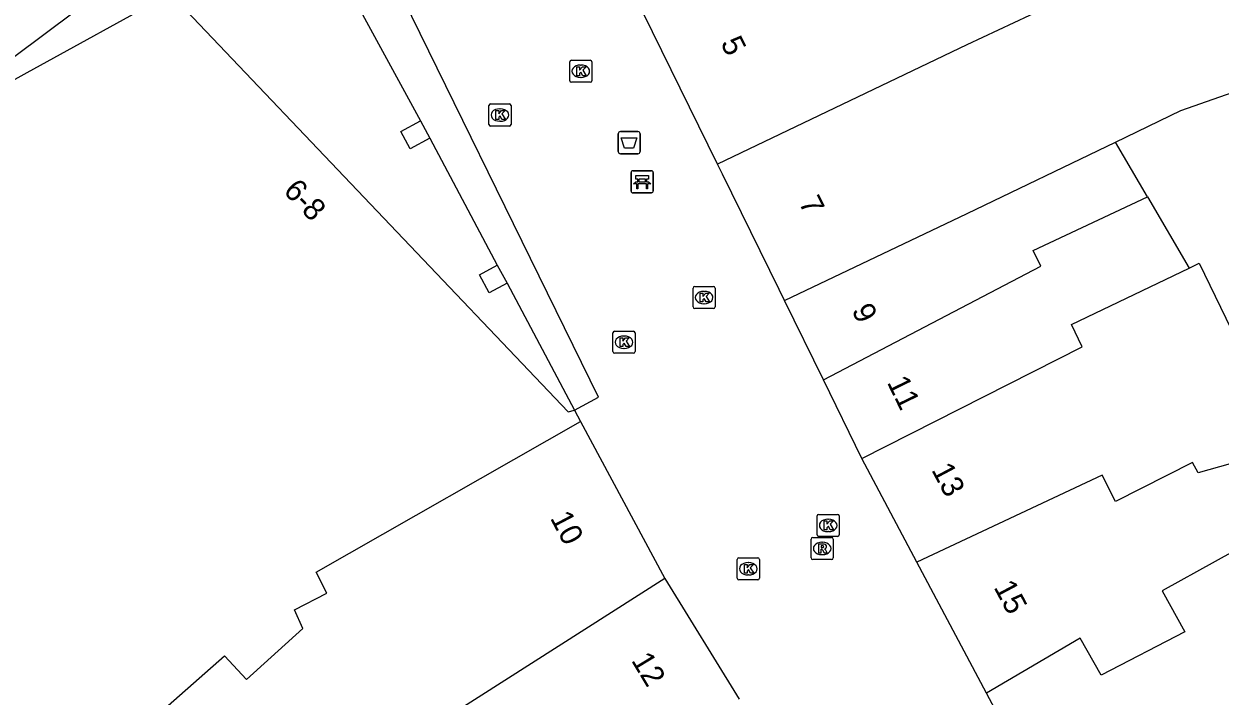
# Model space of a CAD drawing. Extents: x 161087 to 161922, y 382574 to 383873.
# Drawn here: x 161263.5 to 161317.6, y 383315.9 to 383346.3 of the extents above; entities that cross this region are included whole.
import ezdxf

# ---------------------------------------------------------------- set-up
doc = ezdxf.new("R2010")
doc.units = 0
for name, color, linetype in [('IMGEO_Afvalbak', 7, 'Continuous'), ('IMGEO_Bank', 7, 'Continuous'), ('IMGEO_Kolk', 7, 'Continuous'), ('IMGEO_Pand', 7, 'Continuous'), ('IMGEO_Pand_nummerreeks', 7, 'Continuous'), ('IMGEO_Pand_overbouw', 7, 'Continuous'), ('IMGEO_Rioolput', 7, 'Continuous'), ('IMGEO_Voetgangersgebied_open', 7, 'Continuous')]:
    doc.layers.add(name, color=color, linetype=linetype)

msp = doc.modelspace()

# ---------------------------------------------------------------- linework, layer by layer
at = {"layer": 'IMGEO_Afvalbak'}
for p, q in [((161290.339, 383340.531), (161290.339, 383341.331)), ((161290.339, 383341.331), (161290.339, 383340.531)), ((161290.439, 383341.431), (161291.229, 383341.431)), ((161291.229, 383341.431), (161290.439, 383341.431)), ((161291.329, 383341.331), (161291.329, 383340.531)), ((161291.329, 383340.531), (161291.329, 383341.331)), ((161291.229, 383340.431), (161290.439, 383340.431)), ((161290.439, 383340.431), (161291.229, 383340.431))]:
    msp.add_line(p, q, dxfattribs=at)
msp.add_lwpolyline([(161290.482, 383341.145), (161291.186, 383341.145), (161291.037, 383340.675), (161290.631, 383340.675), (161290.482, 383341.145)], dxfattribs=at)
for centre, start, end in [((161290.439, 383341.331), 90, 180), ((161290.439, 383341.331), 90, 180), ((161291.229, 383341.331), 0, 90), ((161291.229, 383341.331), 360, 90), ((161290.439, 383340.531), 180, 270), ((161290.439, 383340.531), 180, 270), ((161291.229, 383340.531), 270, 0), ((161291.229, 383340.531), 270, 0)]:
    msp.add_arc(centre, 0.1, start, end, dxfattribs=at)
at = {"layer": 'IMGEO_Bank'}
for p, q in [((161290.925, 383338.737), (161290.925, 383339.578)), ((161290.925, 383339.578), (161290.925, 383338.737)), ((161291, 383339.662), (161291.841, 383339.662)), ((161291.841, 383339.662), (161291, 383339.662)), ((161291.925, 383339.587), (161291.925, 383338.746)), ((161291.925, 383338.746), (161291.925, 383339.587)), ((161291.622, 383339.06), (161291.229, 383339.06)), ((161291.234, 383339.168), (161291.234, 383339.274)), ((161291.278, 383339.274), (161291.278, 383339.168)), ((161291.566, 383339.28), (161291.284, 383339.28)), ((161291.284, 383339.162), (161291.566, 383339.162)), ((161291.572, 383339.168), (161291.572, 383339.274)), ((161291.616, 383339.274), (161291.616, 383339.168)), ((161291.85, 383338.662), (161291.009, 383338.662)), ((161291.009, 383338.662), (161291.85, 383338.662))]:
    msp.add_line(p, q, dxfattribs=at)
for points in [[(161291.228, 383339.28), (161291.142, 383339.28), (161291.142, 383339.441), (161291.705, 383339.441), (161291.705, 383339.28), (161291.622, 383339.28)], [(161291.172, 383339.06), (161291.03, 383339.06), (161291.142, 383339.162), (161291.228, 383339.162)], [(161291.222, 383339.053), (161291.222, 383338.846), (161291.179, 383338.846), (161291.179, 383339.053)], [(161291.622, 383339.162), (161291.705, 383339.162), (161291.817, 383339.06), (161291.678, 383339.06)], [(161291.672, 383339.053), (161291.672, 383338.846), (161291.628, 383338.846), (161291.628, 383339.053)]]:
    msp.add_lwpolyline(points, dxfattribs=at)
for centre, radius, start, end in [((161291.003, 383339.584), 0.0779, 92.4484, 184.2845), ((161291.003, 383339.584), 0.0779, 92.4484, 184.2845), ((161291.847, 383339.584), 0.0779, 2.4484, 94.2845), ((161291.847, 383339.584), 0.0779, 2.4484, 94.2845), ((161291.172, 383339.053), 0.00671, 2.8957, 87.1043), ((161291.229, 383339.053), 0.00671, 92.8957, 177.1043), ((161291.227, 383339.273), 0.00671, 2.8957, 87.1043), ((161291.227, 383339.169), 0.00671, 272.8957, 357.1043), ((161291.284, 383339.273), 0.00671, 92.8957, 177.1043), ((161291.284, 383339.169), 0.00671, 182.8957, 267.1043), ((161291.566, 383339.273), 0.00671, 2.8957, 87.1043), ((161291.566, 383339.169), 0.00671, 272.8957, 357.1043), ((161291.623, 383339.273), 0.00671, 92.8957, 177.1043), ((161291.623, 383339.169), 0.00671, 182.8957, 267.1043), ((161291.621, 383339.053), 0.00671, 2.8957, 87.1043), ((161291.678, 383339.053), 0.00671, 92.8957, 177.1043), ((161291.003, 383338.74), 0.0779, 182.4484, 274.2845), ((161291.003, 383338.74), 0.0779, 182.4484, 274.2845), ((161291.847, 383338.74), 0.0779, 272.4484, 4.2845), ((161291.847, 383338.74), 0.0779, 272.4484, 4.2845)]:
    msp.add_arc(centre, radius, start, end, dxfattribs=at)
at = {"layer": 'IMGEO_Kolk'}
for p, q in [((161288.147, 383343.736), (161288.147, 383344.588)), ((161288.222, 383344.662), (161289.074, 383344.662)), ((161288.635, 383344.442), (161288.66, 383344.442)), ((161289.148, 383344.588), (161289.148, 383343.736)), ((161288.658, 383343.882), (161288.633, 383343.882)), ((161289.074, 383343.662), (161288.222, 383343.662)), ((161284.49, 383341.755), (161284.49, 383342.607)), ((161284.565, 383342.681), (161285.417, 383342.681)), ((161285.491, 383342.607), (161285.491, 383341.755)), ((161284.978, 383342.461), (161285.003, 383342.461)), ((161285.417, 383341.681), (161284.565, 383341.681)), ((161285.001, 383341.901), (161284.976, 383341.901)), ((161293.725, 383333.494), (161293.725, 383334.346)), ((161293.8, 383334.42), (161294.652, 383334.42)), ((161294.213, 383334.2), (161294.238, 383334.2)), ((161294.726, 383334.346), (161294.726, 383333.494)), ((161294.652, 383333.42), (161293.8, 383333.42)), ((161294.236, 383333.64), (161294.211, 383333.64)), ((161290.102, 383331.471), (161290.102, 383332.323)), ((161290.177, 383332.397), (161291.029, 383332.397)), ((161291.103, 383332.323), (161291.103, 383331.471)), ((161290.59, 383332.177), (161290.615, 383332.177)), ((161291.029, 383331.397), (161290.177, 383331.397)), ((161290.613, 383331.617), (161290.588, 383331.617)), ((161299.341, 383323.181), (161299.341, 383324.033)), ((161299.416, 383324.107), (161300.268, 383324.107)), ((161299.829, 383323.887), (161299.854, 383323.887)), ((161300.342, 383324.033), (161300.342, 383323.181)), ((161299.852, 383323.327), (161299.827, 383323.327)), ((161300.268, 383323.107), (161299.416, 383323.107)), ((161295.726, 383321.217), (161295.726, 383322.069)), ((161295.801, 383322.143), (161296.653, 383322.143)), ((161296.727, 383322.069), (161296.727, 383321.217)), ((161296.214, 383321.923), (161296.239, 383321.923)), ((161296.653, 383321.143), (161295.801, 383321.143)), ((161296.237, 383321.363), (161296.212, 383321.363))]:
    msp.add_line(p, q, dxfattribs=at)
for points in [[(161288.147, 383343.736), (161288.147, 383344.588)], [(161288.222, 383344.662), (161289.074, 383344.662)], [(161288.468, 383344.362), (161288.591, 383344.362), (161288.591, 383344.211), (161288.721, 383344.362), (161288.885, 383344.362), (161288.739, 383344.211), (161288.892, 383343.962), (161288.74, 383343.962), (161288.655, 383344.126), (161288.591, 383344.059), (161288.591, 383343.962), (161288.468, 383343.962), (161288.468, 383344.362)], [(161289.148, 383344.588), (161289.148, 383343.736)], [(161289.074, 383343.662), (161288.222, 383343.662)], [(161284.49, 383341.755), (161284.49, 383342.607)], [(161284.565, 383342.681), (161285.417, 383342.681)], [(161285.491, 383342.607), (161285.491, 383341.755)], [(161284.811, 383342.381), (161284.934, 383342.381), (161284.934, 383342.23), (161285.064, 383342.381), (161285.228, 383342.381), (161285.082, 383342.23), (161285.235, 383341.981), (161285.083, 383341.981), (161284.998, 383342.145), (161284.934, 383342.078), (161284.934, 383341.981), (161284.811, 383341.981), (161284.811, 383342.381)], [(161285.417, 383341.681), (161284.565, 383341.681)], [(161293.725, 383333.494), (161293.725, 383334.346)], [(161293.8, 383334.42), (161294.652, 383334.42)], [(161294.046, 383334.12), (161294.169, 383334.12), (161294.169, 383333.969), (161294.299, 383334.12), (161294.463, 383334.12), (161294.317, 383333.969), (161294.47, 383333.72), (161294.318, 383333.72), (161294.233, 383333.884), (161294.169, 383333.817), (161294.169, 383333.72), (161294.046, 383333.72), (161294.046, 383334.12)], [(161294.726, 383334.346), (161294.726, 383333.494)], [(161294.652, 383333.42), (161293.8, 383333.42)], [(161290.102, 383331.471), (161290.102, 383332.323)], [(161290.177, 383332.397), (161291.029, 383332.397)], [(161291.103, 383332.323), (161291.103, 383331.471)], [(161290.423, 383332.097), (161290.546, 383332.097), (161290.546, 383331.946), (161290.676, 383332.097), (161290.84, 383332.097), (161290.694, 383331.946), (161290.847, 383331.697), (161290.695, 383331.697), (161290.61, 383331.861), (161290.546, 383331.794), (161290.546, 383331.697), (161290.423, 383331.697), (161290.423, 383332.097)], [(161291.029, 383331.397), (161290.177, 383331.397)], [(161299.341, 383323.181), (161299.341, 383324.033)], [(161299.416, 383324.107), (161300.268, 383324.107)], [(161299.662, 383323.807), (161299.785, 383323.807), (161299.785, 383323.656), (161299.915, 383323.807), (161300.079, 383323.807), (161299.933, 383323.656), (161300.086, 383323.407), (161299.934, 383323.407), (161299.849, 383323.571), (161299.785, 383323.504), (161299.785, 383323.407), (161299.662, 383323.407), (161299.662, 383323.807)], [(161300.342, 383324.033), (161300.342, 383323.181)], [(161300.268, 383323.107), (161299.416, 383323.107)], [(161295.726, 383321.217), (161295.726, 383322.069)], [(161295.801, 383322.143), (161296.653, 383322.143)], [(161296.727, 383322.069), (161296.727, 383321.217)], [(161296.047, 383321.843), (161296.17, 383321.843), (161296.17, 383321.692), (161296.3, 383321.843), (161296.464, 383321.843), (161296.318, 383321.692), (161296.471, 383321.443), (161296.319, 383321.443), (161296.234, 383321.607), (161296.17, 383321.54), (161296.17, 383321.443), (161296.047, 383321.443), (161296.047, 383321.843)], [(161296.653, 383321.143), (161295.801, 383321.143)]]:
    msp.add_lwpolyline(points, dxfattribs=at)
for centre, start, end in [((161288.224, 383344.586), 91.552, 178.448), ((161288.224, 383344.586), 91.552, 178.448), ((161289.072, 383344.586), 1.552, 88.448), ((161289.072, 383344.586), 1.552, 88.448), ((161288.224, 383343.738), 181.552, 268.448), ((161288.224, 383343.738), 181.552, 268.448), ((161289.072, 383343.738), 271.552, 358.448), ((161289.072, 383343.738), 271.552, 358.448), ((161284.567, 383342.605), 91.552, 178.448), ((161284.567, 383342.605), 91.552, 178.448), ((161285.415, 383342.605), 1.552, 88.448), ((161285.415, 383342.605), 1.552, 88.448), ((161284.567, 383341.757), 181.552, 268.448), ((161284.567, 383341.757), 181.552, 268.448), ((161285.415, 383341.757), 271.552, 358.448), ((161285.415, 383341.757), 271.552, 358.448), ((161293.802, 383334.344), 91.552, 178.448), ((161293.802, 383334.344), 91.552, 178.448), ((161294.65, 383334.344), 1.552, 88.448), ((161294.65, 383334.344), 1.552, 88.448), ((161293.802, 383333.496), 181.552, 268.448), ((161293.802, 383333.496), 181.552, 268.448), ((161294.65, 383333.496), 271.552, 358.448), ((161294.65, 383333.496), 271.552, 358.448), ((161290.179, 383332.321), 91.552, 178.448), ((161290.179, 383332.321), 91.552, 178.448), ((161291.027, 383332.321), 1.552, 88.448), ((161291.027, 383332.321), 1.552, 88.448), ((161290.179, 383331.473), 181.552, 268.448), ((161290.179, 383331.473), 181.552, 268.448), ((161291.027, 383331.473), 271.552, 358.448), ((161291.027, 383331.473), 271.552, 358.448), ((161299.418, 383324.031), 91.552, 178.448), ((161299.418, 383324.031), 91.552, 178.448), ((161300.266, 383324.031), 1.552, 88.448), ((161300.266, 383324.031), 1.552, 88.448), ((161299.418, 383323.183), 181.552, 268.448), ((161299.418, 383323.183), 181.552, 268.448), ((161300.266, 383323.183), 271.552, 358.448), ((161300.266, 383323.183), 271.552, 358.448), ((161295.803, 383322.067), 91.552, 178.448), ((161295.803, 383322.067), 91.552, 178.448), ((161296.651, 383322.067), 1.552, 88.448), ((161296.651, 383322.067), 1.552, 88.448), ((161295.803, 383321.219), 181.552, 268.448), ((161295.803, 383321.219), 181.552, 268.448), ((161296.651, 383321.219), 271.552, 358.448), ((161296.651, 383321.219), 271.552, 358.448)]:
    msp.add_arc(centre, 0.0765, start, end, dxfattribs=at)
for centre, major_axis, ratio, start_param, end_param in [((161288.634, 383344.162), (-0.387, 0.002), 0.722429, 4.712389, 7.853982), ((161288.659, 383344.162), (-0.39, 0.002), 0.717154, 1.570796, 4.712389), ((161284.977, 383342.181), (-0.387, 0.002), 0.722429, 4.712389, 7.853982), ((161285.002, 383342.181), (-0.39, 0.002), 0.717154, 1.570796, 4.712389), ((161294.212, 383333.92), (-0.387, 0.002), 0.722429, 4.712389, 7.853982), ((161294.237, 383333.92), (-0.39, 0.002), 0.717154, 1.570796, 4.712389), ((161290.589, 383331.897), (-0.387, 0.002), 0.722429, 4.712389, 7.853982), ((161290.614, 383331.897), (-0.39, 0.002), 0.717154, 1.570796, 4.712389), ((161299.828, 383323.607), (-0.387, 0.002), 0.722429, 4.712389, 7.853982), ((161299.853, 383323.607), (-0.39, 0.002), 0.717154, 1.570796, 4.712389), ((161296.213, 383321.643), (-0.387, 0.002), 0.722429, 4.712389, 7.853982), ((161296.238, 383321.643), (-0.39, 0.002), 0.717154, 1.570796, 4.712389)]:
    msp.add_ellipse(centre, major_axis=major_axis, ratio=ratio, start_param=start_param, end_param=end_param, dxfattribs=at)
at = {"layer": 'IMGEO_Pand'}
for points in [[(161327.618, 383355.484), (161313.202, 383348.697), (161306.113, 383345.359), (161294.839, 383339.954)], [(161257.744, 383340.865), (161263.595, 383344.101), (161270.063, 383347.678), (161270.788, 383346.916), (161288.08, 383328.749), (161288.357, 383328.819)], [(161294.839, 383339.954), (161291.049, 383347.685)], [(161312.833, 383340.958), (161315.798, 383342.39), (161331.42, 383347.875)], [(161281.819, 383341.137), (161280.921, 383340.656), (161280.503, 383341.438), (161281.401, 383341.918)], [(161281.401, 383341.918), (161281.819, 383341.137)], [(161297.863, 383333.786), (161306.127, 383337.719), (161312.833, 383340.958)], [(161314.282, 383338.484), (161312.833, 383340.958)], [(161297.863, 383333.786), (161297.617, 383334.287), (161295.063, 383339.497), (161294.839, 383339.954)], [(161299.624, 383330.194), (161309.465, 383335.334), (161309.119, 383336.054), (161314.282, 383338.484)], [(161314.282, 383338.484), (161316.173, 383335.253)], [(161285.311, 383334.564), (161284.501, 383334.131), (161284.062, 383334.949), (161284.872, 383335.383)], [(161284.872, 383335.383), (161285.311, 383334.564)], [(161301.369, 383326.634), (161311.326, 383331.689), (161310.844, 383332.693), (161316.173, 383335.253)], [(161316.173, 383335.253), (161316.631, 383335.473), (161318.067, 383332.494)], [(161299.624, 383330.194), (161297.863, 383333.786)], [(161301.369, 383326.634), (161299.624, 383330.194)], [(161288.357, 383328.819), (161288.634, 383328.304)], [(161254.722, 383295.806), (161251.882, 383299.506), (161272.523, 383317.696), (161273.519, 383316.63), (161276.075, 383318.934), (161275.693, 383319.785), (161277.158, 383320.545), (161276.68, 383321.486), (161288.634, 383328.304)], [(161288.634, 383328.304), (161292.453, 383321.206)], [(161320.925, 383327.213), (161316.584, 383325.987), (161316.326, 383326.454), (161312.845, 383324.682), (161312.235, 383325.88), (161303.857, 383321.946)], [(161303.857, 383321.946), (161301.369, 383326.634)], [(161322.149, 383324.626), (161314.953, 383320.649), (161315.981, 383318.783), (161312.195, 383316.824), (161311.244, 383318.509), (161307.007, 383316.011)], [(161307.007, 383316.011), (161303.857, 383321.946)], [(161292.453, 383321.206), (161272.104, 383308.225), (161273.295, 383306.358), (161261.665, 383297.86), (161260.393, 383299.602), (161254.722, 383295.806)], [(161292.453, 383321.206), (161295.818, 383315.74)], [(161310.218, 383309.96), (161307.007, 383316.011)]]:
    msp.add_lwpolyline(points, dxfattribs=at)
at = {"layer": 'IMGEO_Pand_overbouw'}
msp.add_lwpolyline([(161270.788, 383346.916), (161288.08, 383328.749), (161288.357, 383328.819), (161289.453, 383329.413), (161278.691, 383351.369), (161276.813, 383350.311)], close=True, dxfattribs=at)
at = {"layer": 'IMGEO_Rioolput'}
for p, q in [((161299.069, 383322.136), (161299.069, 383322.988)), ((161299.144, 383323.062), (161299.996, 383323.062)), ((161299.557, 383322.842), (161299.582, 383322.842)), ((161300.07, 383322.988), (161300.07, 383322.136)), ((161299.996, 383322.062), (161299.144, 383322.062)), ((161299.58, 383322.282), (161299.555, 383322.282))]:
    msp.add_line(p, q, dxfattribs=at)
for points in [[(161299.069, 383322.136), (161299.069, 383322.988)], [(161299.144, 383323.062), (161299.996, 383323.062)], [(161299.658, 383322.76), (161299.406, 383322.762), (161299.406, 383322.362)], [(161299.584, 383322.681), (161299.53, 383322.681), (161299.53, 383322.6)], [(161299.53, 383322.6), (161299.582, 383322.6)], [(161300.07, 383322.988), (161300.07, 383322.136)], [(161299.996, 383322.062), (161299.144, 383322.062)], [(161299.406, 383322.362), (161299.53, 383322.362), (161299.53, 383322.524), (161299.541, 383322.524)], [(161299.588, 383322.495), (161299.659, 383322.362), (161299.799, 383322.362), (161299.734, 383322.488)]]:
    msp.add_lwpolyline(points, dxfattribs=at)
for centre, radius, start, end in [((161299.146, 383322.986), 0.0765, 91.552, 178.448), ((161299.146, 383322.986), 0.0765, 91.552, 178.448), ((161299.566, 383322.789), 0.19, 274.7715, 282.9687), ((161299.59, 383322.585), 0.0964, 77.0061, 93.1865), ((161299.604, 383322.642), 0.0378, 276.6634, 79.6772), ((161299.657, 383322.65), 0.109, 350.3612, 89.416), ((161299.655, 383322.65), 0.112, 277.5842, 350.9817), ((161299.994, 383322.986), 0.0765, 1.552, 88.448), ((161299.994, 383322.986), 0.0765, 1.552, 88.448), ((161299.146, 383322.138), 0.0765, 181.552, 268.448), ((161299.146, 383322.138), 0.0765, 181.552, 268.448), ((161299.54, 383322.471), 0.0533, 26.0293, 88.6989), ((161299.639, 383322.435), 0.108, 29.5134, 73.7905), ((161299.994, 383322.138), 0.0765, 271.552, 358.448), ((161299.994, 383322.138), 0.0765, 271.552, 358.448)]:
    msp.add_arc(centre, radius, start, end, dxfattribs=at)
for centre, major_axis, ratio, start_param, end_param in [((161299.556, 383322.562), (-0.387, 0.002), 0.722429, 4.712389, 7.853982), ((161299.581, 383322.562), (-0.39, 0.002), 0.717154, 1.570796, 4.712389)]:
    msp.add_ellipse(centre, major_axis=major_axis, ratio=ratio, start_param=start_param, end_param=end_param, dxfattribs=at)
at = {"layer": 'IMGEO_Voetgangersgebied_open'}
for points in [[(161257.744, 383340.865), (161263.044, 383344.84), (161273.961, 383353.028)], [(161278.139, 383347.908), (161281.401, 383341.918)], [(161281.819, 383341.137), (161284.872, 383335.383)], [(161285.311, 383334.564), (161288.357, 383328.819)]]:
    msp.add_lwpolyline(points, dxfattribs=at)

# ---------------------------------------------------------------- texts
at = {"layer": 'IMGEO_Pand_nummerreeks'}
for s, rotation, p in [('5', 296.1247, (161294.955, 383345.444)), ('6-8', 313.5847, (161275.15, 383338.707)), ('7', 296.1048, (161298.493, 383338.227)), ('9', 296.1158, (161300.885, 383333.347)), ('11', 296.1167, (161302.485, 383330.081)), ('13', 297.9554, (161304.495, 383326.121)), ('10', 297.8015, (161287.243, 383323.943)), ('15', 297.9554, (161307.313, 383320.809)), ('12', 301.1131, (161290.909, 383317.497))]:
    msp.add_text(s, height=1, rotation=rotation, dxfattribs=at).set_placement(p)

doc.saveas('drawing.dxf')
